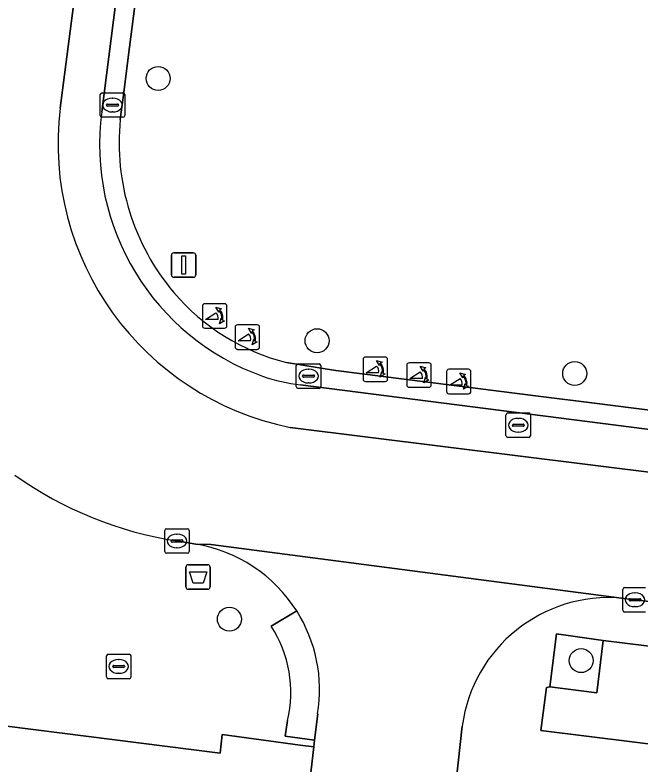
# Model space of a CAD drawing. Extents: x 161692 to 162379, y 380760 to 381678.
# Drawn here: x 162023.48 to 162049.01, y 381240.7 to 381271.3 of the extents above; entities that cross this region are included whole.
import ezdxf

# ---------------------------------------------------------------- set-up
doc = ezdxf.new("R2010")
doc.units = 0
for name, color, linetype in [('IMGEO_Afvalbak', 7, 'Continuous'), ('IMGEO_Boom', 7, 'Continuous'), ('IMGEO_Groenvoorziening', 7, 'Continuous'), ('IMGEO_Kolk', 7, 'Continuous'), ('IMGEO_Lichtmast', 7, 'Continuous'), ('IMGEO_Parkeervlak_open', 7, 'Continuous'), ('IMGEO_Poller', 7, 'Continuous'), ('IMGEO_Rijbaan_lokaal_open', 7, 'Continuous'), ('IMGEO_Rioolput', 7, 'Continuous'), ('IMGEO_Voetpad_open', 7, 'Continuous')]:
    doc.layers.add(name, color=color, linetype=linetype)

msp = doc.modelspace()

# ---------------------------------------------------------------- linework, layer by layer
at = {"layer": 'IMGEO_Afvalbak'}
for p, q in [((162030.448, 381247.969), (162030.448, 381248.769)), ((162030.448, 381248.769), (162030.448, 381247.969)), ((162030.548, 381248.869), (162031.338, 381248.869)), ((162031.338, 381248.869), (162030.548, 381248.869)), ((162031.438, 381248.769), (162031.438, 381247.969)), ((162031.438, 381247.969), (162031.438, 381248.769)), ((162031.338, 381247.869), (162030.548, 381247.869)), ((162030.548, 381247.869), (162031.338, 381247.869))]:
    msp.add_line(p, q, dxfattribs=at)
msp.add_lwpolyline([(162030.591, 381248.583), (162031.295, 381248.583), (162031.146, 381248.113), (162030.74, 381248.113), (162030.591, 381248.583)], dxfattribs=at)
for centre, start, end in [((162030.548, 381248.769), 90, 180), ((162030.548, 381248.769), 90, 180), ((162031.338, 381248.769), 0, 90), ((162031.338, 381248.769), 360, 90), ((162030.548, 381247.969), 180, 270), ((162030.548, 381247.969), 180, 270), ((162031.338, 381247.969), 270, 0), ((162031.338, 381247.969), 270, 0)]:
    msp.add_arc(centre, 0.1, start, end, dxfattribs=at)
at = {"layer": 'IMGEO_Boom'}
for centre in [(162029.314, 381268.708), (162035.798, 381258.006), (162046.308, 381256.67), (162032.221, 381246.645), (162046.573, 381244.956)]:
    msp.add_circle(centre, 0.489, dxfattribs=at)
at = {"layer": 'IMGEO_Groenvoorziening'}
msp.add_lwpolyline([(162045.29, 381243.884), (162047.208, 381243.647), (162047.469, 381245.775), (162045.563, 381246.049)], close=True, dxfattribs=at)
at = {"layer": 'IMGEO_Kolk'}
for p, q in [((162026.952, 381267.195), (162026.952, 381268.047)), ((162027.027, 381268.121), (162027.879, 381268.121)), ((162027.44, 381267.901), (162027.465, 381267.901)), ((162027.953, 381268.047), (162027.953, 381267.195)), ((162027.211, 381267.615), (162027.211, 381267.627)), ((162027.649, 381267.578), (162027.251, 381267.578)), ((162027.254, 381267.664), (162027.652, 381267.664)), ((162027.695, 381267.627), (162027.695, 381267.615)), ((162027.463, 381267.341), (162027.438, 381267.341)), ((162027.879, 381267.121), (162027.027, 381267.121)), ((162034.951, 381256.138), (162034.951, 381256.99)), ((162035.026, 381257.064), (162035.878, 381257.064)), ((162035.439, 381256.844), (162035.464, 381256.844)), ((162035.952, 381256.99), (162035.952, 381256.138)), ((162035.21, 381256.558), (162035.21, 381256.57)), ((162035.253, 381256.607), (162035.651, 381256.607)), ((162035.694, 381256.57), (162035.694, 381256.558)), ((162035.648, 381256.521), (162035.25, 381256.521)), ((162035.462, 381256.284), (162035.437, 381256.284)), ((162035.878, 381256.064), (162035.026, 381256.064)), ((162029.582, 381249.41), (162029.582, 381250.262)), ((162029.657, 381250.336), (162030.509, 381250.336)), ((162030.07, 381250.116), (162030.095, 381250.116)), ((162030.583, 381250.262), (162030.583, 381249.41)), ((162029.841, 381249.83), (162029.841, 381249.842)), ((162029.884, 381249.879), (162030.282, 381249.879)), ((162030.325, 381249.842), (162030.325, 381249.83)), ((162030.279, 381249.793), (162029.881, 381249.793)), ((162030.093, 381249.556), (162030.068, 381249.556)), ((162030.509, 381249.336), (162029.657, 381249.336)), ((162048.269, 381247.011), (162048.269, 381247.863)), ((162048.344, 381247.937), (162049.196, 381247.937)), ((162048.757, 381247.717), (162048.782, 381247.717)), ((162048.528, 381247.431), (162048.528, 381247.443)), ((162048.966, 381247.394), (162048.568, 381247.394)), ((162048.571, 381247.48), (162048.969, 381247.48)), ((162049.012, 381247.443), (162049.012, 381247.431)), ((162048.78, 381247.157), (162048.755, 381247.157)), ((162049.196, 381246.937), (162048.344, 381246.937)), ((162027.281, 381245.218), (162028.133, 381245.218)), ((162027.206, 381244.292), (162027.206, 381245.144)), ((162027.694, 381244.998), (162027.719, 381244.998)), ((162028.207, 381245.144), (162028.207, 381244.292)), ((162027.465, 381244.712), (162027.465, 381244.724)), ((162027.903, 381244.675), (162027.505, 381244.675)), ((162027.508, 381244.761), (162027.906, 381244.761)), ((162027.949, 381244.724), (162027.949, 381244.712)), ((162027.717, 381244.438), (162027.692, 381244.438)), ((162028.133, 381244.218), (162027.281, 381244.218))]:
    msp.add_line(p, q, dxfattribs=at)
for points in [[(162026.952, 381267.195), (162026.952, 381268.047)], [(162027.027, 381268.121), (162027.879, 381268.121)], [(162027.953, 381268.047), (162027.953, 381267.195)], [(162027.879, 381267.121), (162027.027, 381267.121)], [(162034.951, 381256.138), (162034.951, 381256.99)], [(162035.026, 381257.064), (162035.878, 381257.064)], [(162035.952, 381256.99), (162035.952, 381256.138)], [(162035.878, 381256.064), (162035.026, 381256.064)], [(162029.582, 381249.41), (162029.582, 381250.262)], [(162029.657, 381250.336), (162030.509, 381250.336)], [(162030.583, 381250.262), (162030.583, 381249.41)], [(162030.509, 381249.336), (162029.657, 381249.336)], [(162048.269, 381247.011), (162048.269, 381247.863)], [(162048.344, 381247.937), (162049.196, 381247.937)], [(162049.196, 381246.937), (162048.344, 381246.937)], [(162027.281, 381245.218), (162028.133, 381245.218)], [(162027.206, 381244.292), (162027.206, 381245.144)], [(162028.207, 381245.144), (162028.207, 381244.292)], [(162028.133, 381244.218), (162027.281, 381244.218)]]:
    msp.add_lwpolyline(points, dxfattribs=at)
for centre, radius, start, end in [((162027.029, 381268.045), 0.0765, 91.552, 178.448), ((162027.029, 381268.045), 0.0765, 91.552, 178.448), ((162027.877, 381268.045), 0.0765, 1.552, 88.448), ((162027.877, 381268.045), 0.0765, 1.552, 88.448), ((162027.251, 381267.624), 0.0403, 85.8775, 175.7526), ((162027.248, 381267.614), 0.0366, 178.938, 274.7102), ((162027.652, 381267.621), 0.043, 264.8664, 352.4533), ((162027.656, 381267.626), 0.0386, 1.7309, 96.639), ((162027.029, 381267.197), 0.0765, 181.552, 268.448), ((162027.029, 381267.197), 0.0765, 181.552, 268.448), ((162027.877, 381267.197), 0.0765, 271.552, 358.448), ((162027.877, 381267.197), 0.0765, 271.552, 358.448), ((162035.028, 381256.988), 0.0765, 91.552, 178.448), ((162035.028, 381256.988), 0.0765, 91.552, 178.448), ((162035.876, 381256.988), 0.0765, 1.552, 88.448), ((162035.876, 381256.988), 0.0765, 1.552, 88.448), ((162035.25, 381256.567), 0.0403, 85.8775, 175.7526), ((162035.247, 381256.557), 0.0366, 178.938, 274.7102), ((162035.651, 381256.564), 0.043, 264.8664, 352.4533), ((162035.655, 381256.569), 0.0386, 1.7309, 96.639), ((162035.028, 381256.14), 0.0765, 181.552, 268.448), ((162035.028, 381256.14), 0.0765, 181.552, 268.448), ((162035.876, 381256.14), 0.0765, 271.552, 358.448), ((162035.876, 381256.14), 0.0765, 271.552, 358.448), ((162029.659, 381250.26), 0.0765, 91.552, 178.448), ((162029.659, 381250.26), 0.0765, 91.552, 178.448), ((162030.507, 381250.26), 0.0765, 1.552, 88.448), ((162030.507, 381250.26), 0.0765, 1.552, 88.448), ((162029.881, 381249.839), 0.0403, 85.8775, 175.7526), ((162029.878, 381249.829), 0.0366, 178.938, 274.7102), ((162030.282, 381249.836), 0.043, 264.8664, 352.4533), ((162030.286, 381249.841), 0.0386, 1.7309, 96.639), ((162029.659, 381249.412), 0.0765, 181.552, 268.448), ((162029.659, 381249.412), 0.0765, 181.552, 268.448), ((162030.507, 381249.412), 0.0765, 271.552, 358.448), ((162030.507, 381249.412), 0.0765, 271.552, 358.448), ((162048.346, 381247.861), 0.0765, 91.552, 178.448), ((162048.346, 381247.861), 0.0765, 91.552, 178.448), ((162048.568, 381247.44), 0.0403, 85.8775, 175.7526), ((162048.565, 381247.43), 0.0366, 178.938, 274.7102), ((162048.969, 381247.437), 0.043, 264.8664, 352.4533), ((162048.973, 381247.442), 0.0386, 1.7309, 96.639), ((162048.346, 381247.013), 0.0765, 181.552, 268.448), ((162048.346, 381247.013), 0.0765, 181.552, 268.448), ((162027.283, 381245.142), 0.0765, 91.552, 178.448), ((162027.283, 381245.142), 0.0765, 91.552, 178.448), ((162028.131, 381245.142), 0.0765, 1.552, 88.448), ((162028.131, 381245.142), 0.0765, 1.552, 88.448), ((162027.505, 381244.721), 0.0403, 85.8775, 175.7526), ((162027.502, 381244.711), 0.0366, 178.938, 274.7102), ((162027.906, 381244.718), 0.043, 264.8664, 352.4533), ((162027.91, 381244.723), 0.0386, 1.7309, 96.639), ((162027.283, 381244.294), 0.0765, 181.552, 268.448), ((162027.283, 381244.294), 0.0765, 181.552, 268.448), ((162028.131, 381244.294), 0.0765, 271.552, 358.448), ((162028.131, 381244.294), 0.0765, 271.552, 358.448)]:
    msp.add_arc(centre, radius, start, end, dxfattribs=at)
for centre, major_axis, ratio, start_param, end_param in [((162027.439, 381267.621), (-0.387, 0.002), 0.722429, 4.712389, 7.853982), ((162027.464, 381267.621), (-0.39, 0.002), 0.717154, 1.570796, 4.712389), ((162035.438, 381256.564), (-0.387, 0.002), 0.722429, 4.712389, 7.853982), ((162035.463, 381256.564), (-0.39, 0.002), 0.717154, 1.570796, 4.712389), ((162030.069, 381249.836), (-0.387, 0.002), 0.722429, 4.712389, 7.853982), ((162030.094, 381249.836), (-0.39, 0.002), 0.717154, 1.570796, 4.712389), ((162048.756, 381247.437), (-0.387, 0.002), 0.722429, 4.712389, 7.853982), ((162048.781, 381247.437), (-0.39, 0.002), 0.717154, 1.570796, 4.712389), ((162027.693, 381244.718), (-0.387, 0.002), 0.722429, 4.712389, 7.853982), ((162027.718, 381244.718), (-0.39, 0.002), 0.717154, 1.570796, 4.712389)]:
    msp.add_ellipse(centre, major_axis=major_axis, ratio=ratio, start_param=start_param, end_param=end_param, dxfattribs=at)
at = {"layer": 'IMGEO_Lichtmast'}
for p, q in [((162029.858, 381260.693), (162029.858, 381261.493)), ((162029.858, 381261.493), (162029.858, 381260.693)), ((162029.958, 381261.593), (162030.748, 381261.593)), ((162030.748, 381261.593), (162029.958, 381261.593)), ((162030.848, 381261.493), (162030.848, 381260.693)), ((162030.848, 381260.693), (162030.848, 381261.493)), ((162030.748, 381260.593), (162029.958, 381260.593)), ((162029.958, 381260.593), (162030.748, 381260.593))]:
    msp.add_line(p, q, dxfattribs=at)
msp.add_lwpolyline([(162030.278, 381261.468), (162030.428, 381261.468), (162030.428, 381260.718), (162030.278, 381260.718), (162030.278, 381261.468)], dxfattribs=at)
for centre, start, end in [((162029.958, 381261.493), 90, 180), ((162029.958, 381261.493), 90, 180), ((162030.748, 381261.493), 0, 90), ((162030.748, 381261.493), 360, 90), ((162029.958, 381260.693), 180, 270), ((162029.958, 381260.693), 180, 270), ((162030.748, 381260.693), 270, 0), ((162030.748, 381260.693), 270, 0)]:
    msp.add_arc(centre, 0.1, start, end, dxfattribs=at)
at = {"layer": 'IMGEO_Parkeervlak_open'}
for points in [[(162035.502, 381327.199), (162035.478, 381327.014), (162035.224, 381325.046), (162034.22, 381317.265), (162033.958, 381315.236), (162032.535, 381304.211), (162032.276, 381302.209), (162030.94, 381291.863), (162030.685, 381289.819), (162029.406, 381279.816), (162029.149, 381277.807), (162028.148, 381269.978), (162027.886, 381267.928), (162027.77, 381267.028)], [(162034.552, 381257.12), (162036.552, 381256.797), (162036.57, 381256.794), (162045.042, 381255.719), (162047.01, 381255.469), (162104.581, 381248.164)], [(162016.751, 381253.296), (162014.106, 381252.311), (162009.009, 381250.39), (162008.183, 381250.078), (162008.452, 381249.533), (162002.095, 381247.121), (162003.464, 381244.766), (162031.847, 381241.185), (162031.933, 381241.935), (162035.104, 381241.51), (162035.667, 381241.439), (162035.699, 381241.715), (162034.501, 381241.88), (162034.594, 381242.512)], [(162030.847, 381249.712), (162030.083, 381249.836)], [(162033.926, 381246.356), (162034.967, 381246.985)]]:
    msp.add_lwpolyline(points, dxfattribs=at)
msp.add_lwpolyline([(162052.78, 381245.128), (162047.469, 381245.775), (162047.208, 381243.647), (162045.29, 381243.884), (162045.163, 381243.858), (162044.927, 381242.1), (162054.456, 381240.918), (162054.553, 381242.637), (162052.494, 381242.899)], close=True, dxfattribs=at)
for centre, radius, start, end in [((162037.203, 381266.082), 9.481, 174.2749, 220.096), ((162036.717, 381265.743), 8.89, 220.4389, 255.9025), ((162032.458, 381265.18), 15.526, 234.6485, 261.1996), ((162029.863, 381243.75), 6.042, 32.3672, 80.6322), ((162029.79, 381243.657), 4.938, 346.5908, 33.1257)]:
    msp.add_arc(centre, radius, start, end, dxfattribs=at)
at = {"layer": 'IMGEO_Poller'}
for p, q in [((162031.123, 381259.42), (162031.123, 381258.613)), ((162031.123, 381259.42), (162031.123, 381258.613)), ((162032.025, 381259.515), (162031.217, 381259.515)), ((162032.025, 381259.515), (162031.217, 381259.515)), ((162032.119, 381258.613), (162032.119, 381259.42)), ((162032.119, 381258.613), (162032.119, 381259.42)), ((162031.217, 381258.518), (162032.025, 381258.518)), ((162031.217, 381258.518), (162032.025, 381258.518)), ((162032.454, 381258.557), (162032.454, 381257.75)), ((162032.454, 381258.557), (162032.454, 381257.75)), ((162033.356, 381258.652), (162032.548, 381258.652)), ((162033.356, 381258.652), (162032.548, 381258.652)), ((162033.45, 381257.75), (162033.45, 381258.557)), ((162033.45, 381257.75), (162033.45, 381258.557)), ((162032.548, 381257.655), (162033.356, 381257.655)), ((162032.548, 381257.655), (162033.356, 381257.655)), ((162037.676, 381257.247), (162037.676, 381256.44)), ((162037.676, 381257.247), (162037.676, 381256.44)), ((162038.578, 381257.342), (162037.77, 381257.342)), ((162038.578, 381257.342), (162037.77, 381257.342)), ((162038.672, 381256.44), (162038.672, 381257.247)), ((162038.672, 381256.44), (162038.672, 381257.247)), ((162039.459, 381257.01), (162039.459, 381256.203)), ((162039.459, 381257.01), (162039.459, 381256.203)), ((162040.361, 381257.105), (162039.553, 381257.105)), ((162040.361, 381257.105), (162039.553, 381257.105)), ((162040.455, 381256.203), (162040.455, 381257.01)), ((162040.455, 381256.203), (162040.455, 381257.01)), ((162041.981, 381256.84), (162041.173, 381256.84)), ((162041.981, 381256.84), (162041.173, 381256.84)), ((162041.079, 381256.745), (162041.079, 381255.938)), ((162041.079, 381256.745), (162041.079, 381255.938)), ((162042.075, 381255.938), (162042.075, 381256.745)), ((162042.075, 381255.938), (162042.075, 381256.745)), ((162037.77, 381256.345), (162038.578, 381256.345)), ((162037.77, 381256.345), (162038.578, 381256.345)), ((162039.553, 381256.108), (162040.361, 381256.108)), ((162039.553, 381256.108), (162040.361, 381256.108)), ((162041.173, 381255.843), (162041.981, 381255.843)), ((162041.173, 381255.843), (162041.981, 381255.843))]:
    msp.add_line(p, q, dxfattribs=at)
for points in [[(162031.802, 381259.244), (162031.79, 381259.171), (162031.665, 381259.376)], [(162031.665, 381259.376), (162031.896, 381259.31), (162031.825, 381259.278)], [(162031.758, 381258.871), (162031.245, 381258.871), (162031.675, 381259.146)], [(162031.818, 381258.699), (162031.884, 381258.93), (162031.914, 381258.862)], [(162031.95, 381258.835), (162032.022, 381258.824), (162031.818, 381258.699)], [(162033.133, 381258.381), (162033.121, 381258.308), (162032.996, 381258.513)], [(162032.996, 381258.513), (162033.227, 381258.447), (162033.156, 381258.415)], [(162033.089, 381258.008), (162032.576, 381258.008), (162033.006, 381258.283)], [(162033.149, 381257.836), (162033.215, 381258.067), (162033.245, 381257.999)], [(162033.281, 381257.972), (162033.353, 381257.961), (162033.149, 381257.836)], [(162038.355, 381257.071), (162038.343, 381256.998), (162038.218, 381257.203)], [(162038.218, 381257.203), (162038.449, 381257.137), (162038.378, 381257.105)], [(162038.311, 381256.698), (162037.798, 381256.698), (162038.228, 381256.973)], [(162040.138, 381256.834), (162040.126, 381256.761), (162040.001, 381256.966)], [(162040.001, 381256.966), (162040.232, 381256.9), (162040.161, 381256.868)], [(162038.371, 381256.526), (162038.437, 381256.757), (162038.467, 381256.689)], [(162038.503, 381256.662), (162038.575, 381256.651), (162038.371, 381256.526)], [(162040.094, 381256.461), (162039.581, 381256.461), (162040.011, 381256.736)], [(162041.758, 381256.569), (162041.746, 381256.496), (162041.621, 381256.701)], [(162041.621, 381256.701), (162041.852, 381256.635), (162041.781, 381256.603)], [(162040.154, 381256.289), (162040.22, 381256.52), (162040.25, 381256.452)], [(162040.286, 381256.425), (162040.358, 381256.414), (162040.154, 381256.289)], [(162041.714, 381256.196), (162041.201, 381256.196), (162041.631, 381256.471)], [(162041.774, 381256.024), (162041.84, 381256.255), (162041.87, 381256.187)], [(162041.906, 381256.16), (162041.978, 381256.149), (162041.774, 381256.024)]]:
    msp.add_lwpolyline(points, dxfattribs=at)
for centre, radius, start, end in [((162031.217, 381259.42), 0.0946, 90, 180), ((162031.217, 381259.42), 0.0946, 90, 180), ((162032.025, 381259.42), 0.0946, 0, 90), ((162032.025, 381259.42), 0.0946, 0, 90), ((162031.43, 381258.921), 0.332, 351.3247, 42.4854), ((162031.444, 381258.931), 0.476, 351.7527, 41.1691), ((162031.444, 381258.931), 0.516, 349.3569, 42.2912), ((162031.217, 381258.613), 0.0946, 180, 270), ((162031.217, 381258.613), 0.0946, 180, 270), ((162032.025, 381258.613), 0.0946, 270, 0), ((162032.025, 381258.613), 0.0946, 270, 0), ((162032.548, 381258.557), 0.0946, 90, 180), ((162032.548, 381258.557), 0.0946, 90, 180), ((162032.775, 381258.068), 0.476, 351.7527, 41.1691), ((162032.775, 381258.068), 0.516, 349.3569, 42.2912), ((162033.356, 381258.557), 0.0946, 0, 90), ((162033.356, 381258.557), 0.0946, 0, 90), ((162032.761, 381258.058), 0.332, 351.3247, 42.4854), ((162032.548, 381257.75), 0.0946, 180, 270), ((162032.548, 381257.75), 0.0946, 180, 270), ((162033.356, 381257.75), 0.0946, 270, 0), ((162033.356, 381257.75), 0.0946, 270, 0), ((162037.77, 381257.247), 0.0946, 90, 180), ((162037.77, 381257.247), 0.0946, 90, 180), ((162038.578, 381257.247), 0.0946, 0, 90), ((162038.578, 381257.247), 0.0946, 0, 90), ((162037.983, 381256.748), 0.332, 351.3247, 42.4854), ((162037.997, 381256.758), 0.476, 351.7527, 41.1691), ((162037.997, 381256.758), 0.516, 349.3569, 42.2912), ((162039.553, 381257.01), 0.0946, 90, 180), ((162039.553, 381257.01), 0.0946, 90, 180), ((162039.78, 381256.521), 0.516, 349.3569, 42.2912), ((162040.361, 381257.01), 0.0946, 0, 90), ((162040.361, 381257.01), 0.0946, 0, 90), ((162041.173, 381256.745), 0.0946, 90, 180), ((162041.173, 381256.745), 0.0946, 90, 180), ((162041.981, 381256.745), 0.0946, 0, 90), ((162041.981, 381256.745), 0.0946, 0, 90), ((162039.766, 381256.511), 0.332, 351.3247, 42.4854), ((162039.78, 381256.521), 0.476, 351.7527, 41.1691), ((162041.4, 381256.256), 0.476, 351.7527, 41.1691), ((162041.4, 381256.256), 0.516, 349.3569, 42.2912), ((162037.77, 381256.44), 0.0946, 180, 270), ((162037.77, 381256.44), 0.0946, 180, 270), ((162038.578, 381256.44), 0.0946, 270, 0), ((162038.578, 381256.44), 0.0946, 270, 0), ((162041.386, 381256.246), 0.332, 351.3247, 42.4854), ((162039.553, 381256.203), 0.0946, 180, 270), ((162039.553, 381256.203), 0.0946, 180, 270), ((162040.361, 381256.203), 0.0946, 270, 0), ((162040.361, 381256.203), 0.0946, 270, 0), ((162041.173, 381255.938), 0.0946, 180, 270), ((162041.173, 381255.938), 0.0946, 180, 270), ((162041.981, 381255.938), 0.0946, 270, 0), ((162041.981, 381255.938), 0.0946, 270, 0)]:
    msp.add_arc(centre, radius, start, end, dxfattribs=at)
at = {"layer": 'IMGEO_Rijbaan_lokaal_open'}
for points in [[(162030.685, 381289.819), (162029.889, 381289.886), (162029.368, 381285.839), (162027.018, 381267.348)], [(162027.77, 381267.028), (162027.886, 381267.928), (162028.148, 381269.978), (162029.149, 381277.807), (162029.406, 381279.816), (162030.685, 381289.819)], [(162025.321, 381267.492), (162027.732, 381286.146), (162022.453, 381286.844), (162022.365, 381286.225), (162019.864, 381266.409), (162019.72, 381265.331)], [(162029.368, 381285.839), (162027.732, 381286.146), (162025.321, 381267.492)], [(162027.018, 381267.348), (162029.368, 381285.839)], [(162035.129, 381256.209), (162050.323, 381254.261), (162054.747, 381253.694), (162056.228, 381253.504), (162100.875, 381247.761), (162104.516, 381247.297), (162104.539, 381247.431), (162104.581, 381248.164), (162047.01, 381255.469), (162045.042, 381255.719), (162036.57, 381256.794), (162036.552, 381256.797), (162034.552, 381257.12)], [(162034.7, 381254.472), (162050.106, 381252.552), (162050.323, 381254.261), (162035.129, 381256.209)], [(162030.083, 381249.836), (162030.847, 381249.712), (162031.46, 381249.694), (162048.224, 381247.508), (162049.446, 381247.351), (162050.106, 381252.552), (162034.7, 381254.472)], [(162048.224, 381247.508), (162031.46, 381249.694), (162030.847, 381249.712)], [(162035.823, 381242.788), (162035.699, 381241.715), (162035.667, 381241.439), (162035.273, 381238.043), (162035.217, 381237.56), (162033.998, 381226.353), (162032.099, 381210.154), (162031.567, 381205.615), (162029.491, 381187.906), (162028.175, 381176.969), (162027.658, 381172.479), (162027.513, 381171.223), (162026.436, 381161.978), (162032.783, 381161.24)], [(162032.697, 381163.467), (162033.172, 381167.979), (162034.702, 381181.171), (162035.518, 381187.661), (162036.558, 381196.681), (162037.226, 381202.473), (162039.858, 381225.3), (162040.872, 381234.552), (162041.72, 381242.286)]]:
    msp.add_lwpolyline(points, dxfattribs=at)
for centre, radius, start, end in [((162037.041, 381266.047), 11.809, 172.969, 258.5655), ((162037.041, 381266.047), 11.809, 172.969, 258.5655), ((162036.95, 381265.998), 10.023, 172.2597, 250.3232), ((162036.95, 381265.998), 10.023, 172.2597, 250.3232), ((162037.203, 381266.082), 9.481, 174.2749, 220.096), ((162036.717, 381265.743), 8.89, 220.4389, 255.9025), ((162035.897, 381263.224), 7.057, 250.7907, 263.7538), ((162035.897, 381263.224), 7.057, 250.7907, 263.7538), ((162032.458, 381265.18), 15.526, 234.6485, 261.1996), ((162029.863, 381243.75), 6.042, 32.3672, 80.6322), ((162047.715, 381241.481), 6.049, 85.1734, 172.3479), ((162029.868, 381243.759), 6.033, 350.7357, 32.3197)]:
    msp.add_arc(centre, radius, start, end, dxfattribs=at)
at = {"layer": 'IMGEO_Rioolput'}
for p, q in [((162043.581, 381255.059), (162044.433, 381255.059)), ((162043.506, 381254.133), (162043.506, 381254.985)), ((162043.994, 381254.839), (162044.019, 381254.839)), ((162044.507, 381254.985), (162044.507, 381254.133)), ((162043.765, 381254.553), (162043.765, 381254.565)), ((162044.203, 381254.516), (162043.805, 381254.516)), ((162043.808, 381254.602), (162044.206, 381254.602)), ((162044.249, 381254.565), (162044.249, 381254.553)), ((162044.017, 381254.279), (162043.992, 381254.279)), ((162044.433, 381254.059), (162043.581, 381254.059))]:
    msp.add_line(p, q, dxfattribs=at)
for points in [[(162043.581, 381255.059), (162044.433, 381255.059)], [(162043.506, 381254.133), (162043.506, 381254.985)], [(162044.507, 381254.985), (162044.507, 381254.133)], [(162044.433, 381254.059), (162043.581, 381254.059)]]:
    msp.add_lwpolyline(points, dxfattribs=at)
for centre, radius, start, end in [((162043.583, 381254.983), 0.0765, 91.552, 178.448), ((162043.583, 381254.983), 0.0765, 91.552, 178.448), ((162044.431, 381254.983), 0.0765, 1.552, 88.448), ((162044.431, 381254.983), 0.0765, 1.552, 88.448), ((162043.805, 381254.562), 0.0403, 85.8775, 175.7526), ((162043.802, 381254.552), 0.0366, 178.938, 274.7102), ((162044.206, 381254.559), 0.043, 264.8664, 352.4533), ((162044.21, 381254.564), 0.0386, 1.7309, 96.639), ((162043.583, 381254.135), 0.0765, 181.552, 268.448), ((162043.583, 381254.135), 0.0765, 181.552, 268.448), ((162044.431, 381254.135), 0.0765, 271.552, 358.448), ((162044.431, 381254.135), 0.0765, 271.552, 358.448)]:
    msp.add_arc(centre, radius, start, end, dxfattribs=at)
for centre, major_axis, ratio, start_param, end_param in [((162043.993, 381254.559), (-0.387, 0.002), 0.722429, 4.712389, 7.853982), ((162044.018, 381254.559), (-0.39, 0.002), 0.717154, 1.570796, 4.712389)]:
    msp.add_ellipse(centre, major_axis=major_axis, ratio=ratio, start_param=start_param, end_param=end_param, dxfattribs=at)
at = {"layer": 'IMGEO_Voetpad_open'}
for points in [[(162054.858, 381246.661), (162053.963, 381246.775), (162049.446, 381247.351), (162048.224, 381247.508)], [(162034.967, 381246.985), (162033.926, 381246.356)], [(162002.141, 381241.935), (162008.281, 381241.182), (162014.029, 381240.476), (162020.358, 381239.699), (162026.058, 381239), (162032.487, 381238.211), (162035.273, 381238.043), (162035.667, 381241.439), (162035.104, 381241.51), (162031.933, 381241.935), (162031.847, 381241.185), (162003.464, 381244.766)], [(162034.594, 381242.512), (162034.501, 381241.88), (162035.699, 381241.715), (162035.823, 381242.788)], [(162041.72, 381242.286), (162040.872, 381234.552)]]:
    msp.add_lwpolyline(points, dxfattribs=at)
msp.add_lwpolyline([(162054.553, 381242.637), (162054.456, 381240.918), (162044.927, 381242.1), (162045.163, 381243.858), (162045.29, 381243.884), (162045.563, 381246.049), (162047.469, 381245.775), (162052.78, 381245.128), (162054.826, 381244.867)], close=True, dxfattribs=at)
for centre, radius, start, end in [((162047.715, 381241.481), 6.049, 85.1734, 172.3479), ((162029.868, 381243.759), 6.033, 350.7357, 32.3197), ((162029.79, 381243.657), 4.938, 346.5908, 33.1257)]:
    msp.add_arc(centre, radius, start, end, dxfattribs=at)

doc.saveas('drawing.dxf')
